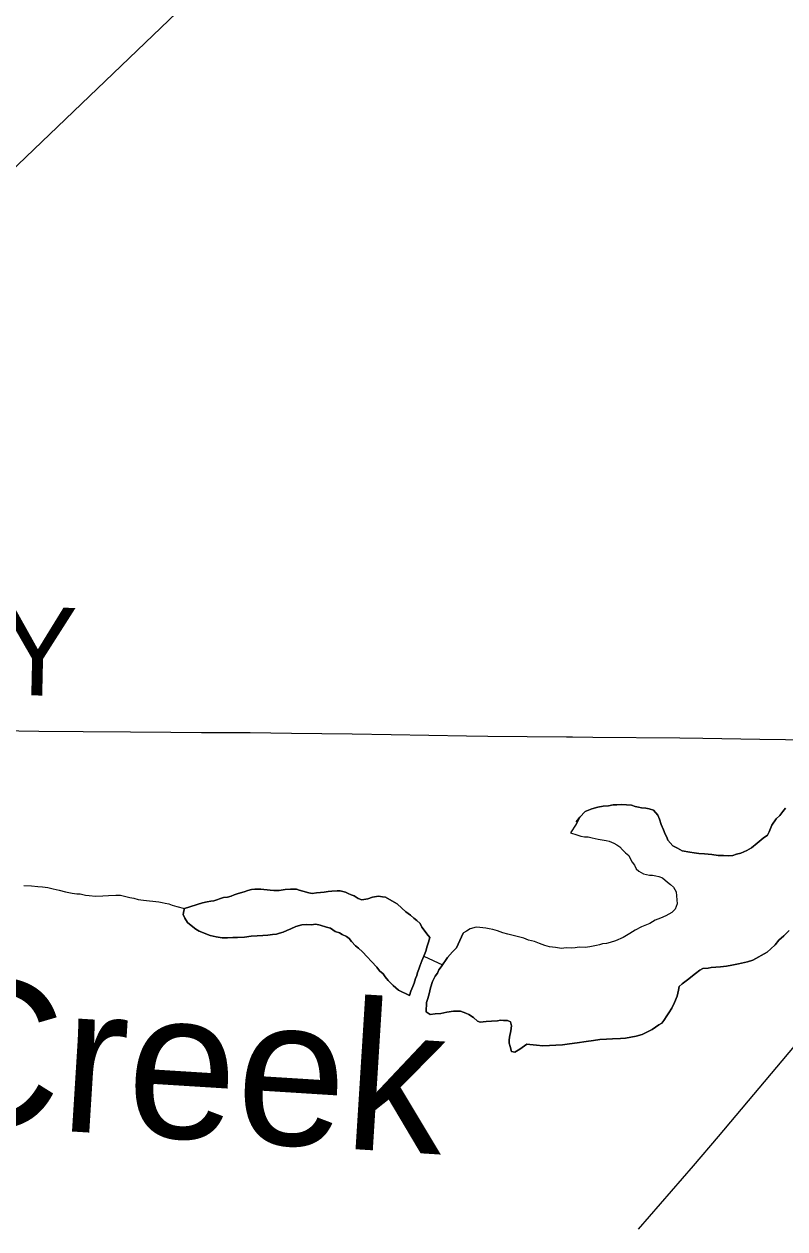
# Model space of a CAD drawing. Extents: x 2.1 to 73.9, y 4 to 26.
# Drawn here: x 47.0527 to 47.2975, y 20.6342 to 21.0218 of the extents above; entities that cross this region are included whole.
import ezdxf

# ---------------------------------------------------------------- set-up
doc = ezdxf.new("R2010")
doc.units = 0
for name, color, linetype in [('GM_X_Minor_Lake', 7, 'Continuous'), ('GM_X_Minor_River', 7, 'Continuous'), ('GM_X_Minor_River_Text', 7, 'Continuous'), ('GM_X_State_Route', 7, 'Continuous'), ('GM_X_Township_Road', 7, 'Continuous'), ('GM_X_Township_Road_Text', 7, 'Continuous')]:
    doc.layers.add(name, color=color, linetype=linetype)

msp = doc.modelspace()

# ---------------------------------------------------------------- linework, layer by layer
at = {"layer": 'GM_X_Minor_Lake'}
for points in [[(47.2977, 20.76959), (47.29691, 20.76847), (47.29591, 20.76718), (47.29473, 20.76607), (47.29333, 20.76403), (47.29251, 20.76196), (47.2919, 20.76084), (47.29054, 20.75994), (47.28858, 20.75829), (47.28682, 20.75683), (47.28527, 20.75593), (47.28334, 20.75504), (47.28199, 20.7547), (47.28084, 20.75436), (47.2795, 20.75421), (47.27779, 20.75427), (47.27608, 20.75433), (47.27399, 20.75459), (47.27171, 20.75486), (47.26981, 20.75492), (47.2683, 20.75516), (47.26697, 20.75539), (47.26451, 20.75586), (47.26301, 20.75667), (47.26151, 20.75748), (47.25986, 20.75924), (47.25951, 20.76021), (47.25897, 20.76118), (47.25844, 20.76253), (47.25773, 20.76426), (47.25722, 20.76599), (47.25669, 20.76734), (47.25522, 20.76891), (47.2539, 20.76933), (47.25276, 20.76956), (47.25143, 20.76961), (47.25048, 20.76983), (47.24935, 20.77006), (47.24822, 20.77047), (47.24499, 20.77077), (47.24347, 20.77063), (47.24232, 20.77067), (47.24079, 20.77034), (47.23907, 20.77021), (47.23735, 20.76989), (47.23543, 20.76938), (47.2333, 20.7685), (47.23153, 20.76666), (47.23034, 20.76517), (47.23153, 20.76666), (47.23032, 20.76441)], [(47.23032, 20.76441), (47.23153, 20.76666), (47.23034, 20.76517), (47.23153, 20.76666), (47.2333, 20.7685), (47.23543, 20.76938), (47.23735, 20.76989), (47.23907, 20.77021), (47.24079, 20.77034), (47.24232, 20.77067), (47.24347, 20.77063), (47.24499, 20.77077), (47.24822, 20.77047), (47.24935, 20.77006), (47.25048, 20.76983), (47.25143, 20.76961), (47.25276, 20.76956), (47.2539, 20.76933), (47.25522, 20.76891), (47.25669, 20.76734), (47.25722, 20.76599), (47.25773, 20.76426), (47.25844, 20.76253), (47.25897, 20.76118), (47.25951, 20.76021), (47.25986, 20.75924), (47.26151, 20.75748), (47.26301, 20.75667), (47.26451, 20.75586), (47.26697, 20.75539), (47.2683, 20.75516), (47.26981, 20.75492), (47.27171, 20.75486), (47.27399, 20.75459), (47.27608, 20.75433), (47.27779, 20.75427), (47.2795, 20.75421), (47.28084, 20.75436), (47.28199, 20.7547), (47.28334, 20.75504), (47.28527, 20.75593), (47.28682, 20.75683), (47.28858, 20.75829), (47.29054, 20.75994), (47.2919, 20.76084), (47.29251, 20.76196), (47.29333, 20.76403), (47.29473, 20.76607), (47.29591, 20.76718), (47.29691, 20.76847), (47.2977, 20.76959)], [(47.23032, 20.76441), (47.22851, 20.76162), (47.23059, 20.76098), (47.23191, 20.76055), (47.23304, 20.76033), (47.23418, 20.76029), (47.23551, 20.76005), (47.23645, 20.75983), (47.2374, 20.75961), (47.23873, 20.75938), (47.24005, 20.75914), (47.241, 20.75892), (47.2425, 20.7583), (47.24343, 20.7577), (47.24437, 20.7571), (47.24529, 20.75612), (47.24621, 20.75513), (47.24732, 20.75434), (47.24786, 20.75318), (47.2484, 20.75221), (47.24913, 20.75123), (47.24966, 20.75007), (47.25059, 20.74928), (47.25209, 20.74847), (47.25398, 20.74803), (47.25493, 20.74799), (47.25606, 20.74777), (47.25701, 20.74754), (47.25814, 20.74713), (47.25981, 20.74574), (47.26073, 20.74495), (47.26166, 20.74416), (47.26256, 20.74261), (47.26282, 20.73879), (47.2622, 20.7371), (47.26121, 20.73599), (47.25927, 20.73491), (47.25754, 20.73421), (47.2558, 20.73351), (47.25405, 20.73243), (47.25135, 20.73137), (47.24941, 20.7303), (47.24766, 20.72921), (47.24553, 20.72795), (47.24302, 20.7269), (47.24129, 20.72638), (47.24014, 20.72604), (47.2388, 20.7259), (47.23783, 20.72555), (47.23688, 20.72539), (47.23477, 20.72489), (47.23324, 20.72475), (47.23134, 20.72481), (47.23, 20.72467), (47.22885, 20.72451), (47.22714, 20.72457), (47.22561, 20.72443), (47.22372, 20.72469), (47.22182, 20.72494), (47.22031, 20.72537), (47.21862, 20.726), (47.21692, 20.72662), (47.21503, 20.72707), (47.21353, 20.72769), (47.21183, 20.72812), (47.21013, 20.72856), (47.20843, 20.729), (47.20673, 20.72944), (47.20504, 20.73006), (47.20353, 20.73049), (47.20239, 20.73072), (47.20126, 20.73095), (47.19936, 20.7312), (47.19822, 20.73124), (47.1963, 20.73073), (47.19513, 20.73001), (47.19416, 20.72947), (47.19397, 20.72929)], [(47.23032, 20.76441), (47.22851, 20.76162), (47.23059, 20.76098), (47.23191, 20.76055), (47.23304, 20.76033), (47.23418, 20.76029), (47.23551, 20.76005), (47.23645, 20.75983), (47.2374, 20.75961), (47.23873, 20.75938), (47.24005, 20.75914), (47.241, 20.75892), (47.2425, 20.7583), (47.24343, 20.7577), (47.24437, 20.7571), (47.24529, 20.75612), (47.24621, 20.75513), (47.24732, 20.75434), (47.24786, 20.75318), (47.2484, 20.75221), (47.24913, 20.75123), (47.24966, 20.75007), (47.25059, 20.74928), (47.25209, 20.74847), (47.25398, 20.74803), (47.25493, 20.74799), (47.25606, 20.74777), (47.25701, 20.74754), (47.25814, 20.74713), (47.25981, 20.74574), (47.26073, 20.74495), (47.26166, 20.74416), (47.26256, 20.74261), (47.26282, 20.73879), (47.2622, 20.7371), (47.26121, 20.73599), (47.25927, 20.73491), (47.25754, 20.73421), (47.2558, 20.73351), (47.25405, 20.73243), (47.25135, 20.73137), (47.24941, 20.7303), (47.24766, 20.72921), (47.24553, 20.72795), (47.24302, 20.7269), (47.24129, 20.72638), (47.24014, 20.72604), (47.2388, 20.7259), (47.23783, 20.72555), (47.23688, 20.72539), (47.23477, 20.72489), (47.23324, 20.72475), (47.23134, 20.72481), (47.23, 20.72467), (47.22885, 20.72451), (47.22714, 20.72457), (47.22561, 20.72443), (47.22372, 20.72469), (47.22182, 20.72494), (47.22031, 20.72537), (47.21862, 20.726), (47.21692, 20.72662), (47.21503, 20.72707), (47.21353, 20.72769), (47.21183, 20.72812), (47.21013, 20.72856), (47.20843, 20.729), (47.20673, 20.72944), (47.20504, 20.73006), (47.20353, 20.73049), (47.20239, 20.73072), (47.20126, 20.73095), (47.19936, 20.7312), (47.19822, 20.73124), (47.1963, 20.73073), (47.19513, 20.73001), (47.19416, 20.72947), (47.19397, 20.72929)], [(47.14207, 20.73197), (47.1436, 20.73211), (47.14512, 20.73206), (47.14664, 20.7322), (47.14797, 20.73196), (47.15004, 20.73132), (47.15136, 20.7309), (47.15286, 20.7299), (47.15417, 20.72948), (47.15511, 20.72887), (47.15642, 20.72826), (47.15735, 20.72766), (47.15808, 20.72668), (47.15937, 20.72531), (47.1603, 20.72452), (47.1616, 20.72333), (47.16307, 20.72176), (47.16454, 20.72019), (47.1662, 20.71842), (47.16711, 20.71725), (47.16822, 20.71626), (47.16895, 20.71529), (47.16987, 20.71411), (47.17153, 20.71254), (47.1732, 20.71096), (47.17676, 20.70932), (47.17719, 20.71064), (47.1778, 20.71214), (47.17822, 20.71327), (47.17865, 20.71477), (47.17906, 20.71571), (47.17928, 20.71665), (47.1797, 20.71778), (47.18011, 20.71872), (47.18073, 20.72041), (47.18135, 20.72191), (47.18198, 20.7236), (47.18241, 20.72511), (47.18283, 20.72643), (47.18326, 20.72794), (47.18235, 20.72911), (47.18143, 20.73028), (47.1807, 20.73125), (47.18017, 20.73241), (47.17905, 20.7334), (47.17813, 20.73419), (47.17702, 20.73518), (47.17553, 20.73618), (47.17423, 20.73737), (47.17275, 20.73875), (47.17182, 20.73935), (47.16901, 20.74096), (47.16806, 20.741), (47.16674, 20.74123), (47.16482, 20.74091), (47.16328, 20.74039), (47.16137, 20.74008), (47.16024, 20.7405), (47.15893, 20.7413), (47.15799, 20.74171), (47.15705, 20.74212), (47.15612, 20.74254), (47.15442, 20.74297), (47.15346, 20.743), (47.15175, 20.74287), (47.1506, 20.74272), (47.14926, 20.74257), (47.14811, 20.74242), (47.14678, 20.74228), (47.14544, 20.74213), (47.1443, 20.74236), (47.14241, 20.7428), (47.14128, 20.74322), (47.14034, 20.74344), (47.13844, 20.7435), (47.13672, 20.74337), (47.1348, 20.74306), (47.13309, 20.74311), (47.13195, 20.74315), (47.12891, 20.74344), (47.12796, 20.74347), (47.12701, 20.74351), (47.12586, 20.74335), (47.12471, 20.74301), (47.12356, 20.74267), (47.1224, 20.74233), (47.12125, 20.74198), (47.12029, 20.74164), (47.11932, 20.74129), (47.11817, 20.74095), (47.11683, 20.7408), (47.11587, 20.74045), (47.11472, 20.74011), (47.11375, 20.73976), (47.1128, 20.7396), (47.11165, 20.73945), (47.11011, 20.73912), (47.10434, 20.73722)], [(47.10434, 20.73722), (47.11011, 20.73912), (47.11165, 20.73945), (47.1128, 20.7396), (47.11375, 20.73976), (47.11472, 20.74011), (47.11587, 20.74045), (47.11683, 20.7408), (47.11817, 20.74095), (47.11932, 20.74129), (47.12029, 20.74164), (47.12125, 20.74198), (47.1224, 20.74233), (47.12356, 20.74267), (47.12471, 20.74301), (47.12586, 20.74335), (47.12701, 20.74351), (47.12796, 20.74347), (47.12891, 20.74344), (47.13195, 20.74315), (47.13309, 20.74311), (47.1348, 20.74306), (47.13672, 20.74337), (47.13844, 20.7435), (47.14034, 20.74344), (47.14128, 20.74322), (47.14241, 20.7428), (47.1443, 20.74236), (47.14544, 20.74213), (47.14678, 20.74228), (47.14811, 20.74242), (47.14926, 20.74257), (47.1506, 20.74272), (47.15175, 20.74287), (47.15346, 20.743), (47.15442, 20.74297), (47.15612, 20.74254), (47.15705, 20.74212), (47.15799, 20.74171), (47.15893, 20.7413), (47.16024, 20.7405), (47.16137, 20.74008), (47.16328, 20.74039), (47.16482, 20.74091), (47.16674, 20.74123), (47.16806, 20.741), (47.16901, 20.74096), (47.17182, 20.73935), (47.17275, 20.73875), (47.17423, 20.73737), (47.17553, 20.73618), (47.17702, 20.73518), (47.17813, 20.73419), (47.17905, 20.7334), (47.18017, 20.73241), (47.1807, 20.73125), (47.18143, 20.73028), (47.18235, 20.72911), (47.18326, 20.72794), (47.18283, 20.72643), (47.18241, 20.72511), (47.18198, 20.7236), (47.18135, 20.72191), (47.18073, 20.72041), (47.18011, 20.71872), (47.1797, 20.71778), (47.17928, 20.71665), (47.17906, 20.71571), (47.17865, 20.71477), (47.17822, 20.71327), (47.1778, 20.71214), (47.17719, 20.71064), (47.17676, 20.70932), (47.1732, 20.71096), (47.17153, 20.71254), (47.16987, 20.71411), (47.16895, 20.71529), (47.16822, 20.71626), (47.16711, 20.71725), (47.1662, 20.71842), (47.16454, 20.72019), (47.16307, 20.72176), (47.1616, 20.72333), (47.1603, 20.72452), (47.15937, 20.72531), (47.15808, 20.72668), (47.15735, 20.72766), (47.15642, 20.72826), (47.15511, 20.72887), (47.15417, 20.72948), (47.15286, 20.7299), (47.15136, 20.7309), (47.15004, 20.73132), (47.14797, 20.73196), (47.14664, 20.7322), (47.14512, 20.73206), (47.1436, 20.73211), (47.14207, 20.73197)], [(47.10434, 20.73722), (47.10413, 20.73647), (47.1039, 20.73534), (47.10443, 20.73418), (47.10534, 20.73281), (47.10645, 20.73183), (47.10794, 20.73063), (47.10906, 20.73003), (47.11263, 20.72858), (47.11452, 20.72813), (47.11642, 20.72788), (47.11813, 20.72782), (47.11985, 20.72796), (47.12137, 20.7279), (47.12366, 20.72802), (47.12576, 20.72833), (47.12767, 20.72846), (47.12958, 20.72858), (47.13111, 20.72872), (47.13264, 20.72886), (47.13398, 20.72901), (47.13494, 20.72935), (47.13609, 20.7297), (47.13725, 20.73023), (47.1386, 20.73075), (47.14015, 20.73146), (47.14207, 20.73197)], [(47.14207, 20.73197), (47.14015, 20.73146), (47.1386, 20.73075), (47.13725, 20.73023), (47.13609, 20.7297), (47.13494, 20.72935), (47.13398, 20.72901), (47.13264, 20.72886), (47.13111, 20.72872), (47.12958, 20.72858), (47.12767, 20.72846), (47.12576, 20.72833), (47.12366, 20.72802), (47.12137, 20.7279), (47.11985, 20.72796), (47.11813, 20.72782), (47.11642, 20.72788), (47.11452, 20.72813), (47.11263, 20.72858), (47.10906, 20.73003), (47.10794, 20.73063), (47.10645, 20.73183), (47.10534, 20.73281), (47.10443, 20.73418), (47.1039, 20.73534), (47.10413, 20.73647), (47.10434, 20.73722)], [(47.18211, 20.704), (47.18342, 20.7032), (47.18495, 20.70334), (47.18686, 20.70347), (47.18878, 20.70397), (47.19088, 20.70428), (47.19183, 20.70425), (47.19317, 20.70421), (47.19486, 20.70358), (47.1958, 20.70317), (47.19729, 20.70217), (47.19858, 20.70098), (47.19953, 20.70076), (47.20144, 20.70089), (47.20316, 20.70102), (47.20506, 20.70115), (47.20602, 20.70131), (47.20697, 20.70127), (47.2083, 20.70123), (47.20924, 20.70082), (47.20958, 20.69948), (47.20934, 20.69796), (47.2089, 20.69588), (47.20886, 20.69493), (47.20883, 20.69398), (47.20918, 20.69283), (47.20951, 20.6913), (47.21065, 20.69107), (47.2122, 20.69197), (47.21453, 20.6936), (47.21549, 20.69357), (47.21757, 20.69331), (47.21966, 20.69305), (47.22176, 20.69317), (47.22386, 20.69329), (47.22595, 20.69341), (47.22825, 20.69372), (47.23073, 20.69402), (47.23361, 20.69449), (47.2359, 20.69479), (47.238, 20.69511), (47.2401, 20.69523), (47.24201, 20.69535), (47.24468, 20.69545), (47.24621, 20.69559), (47.24793, 20.69592), (47.24966, 20.69624), (47.25158, 20.69675), (47.25332, 20.69764), (47.25487, 20.69835), (47.25701, 20.6998), (47.25798, 20.70034), (47.25858, 20.70127), (47.25958, 20.70276), (47.26018, 20.70369), (47.26118, 20.70518), (47.262, 20.70705), (47.26283, 20.70912), (47.26327, 20.711), (47.26349, 20.71214), (47.26448, 20.71306), (47.26623, 20.71433), (47.26877, 20.71634), (47.27014, 20.71743), (47.27111, 20.71797), (47.27283, 20.71811), (47.27378, 20.71826), (47.27531, 20.7184), (47.27684, 20.71854), (47.27875, 20.71867), (47.28047, 20.71899), (47.28258, 20.71949), (47.28546, 20.72016), (47.28719, 20.72067), (47.29184, 20.72318), (47.29302, 20.72428), (47.29439, 20.72557), (47.29558, 20.72705), (47.29715, 20.72852), (47.29892, 20.73017)], [(47.29892, 20.73017), (47.29715, 20.72852), (47.29558, 20.72705), (47.29439, 20.72557), (47.29302, 20.72428), (47.29184, 20.72318), (47.28719, 20.72067), (47.28546, 20.72016), (47.28258, 20.71949), (47.28047, 20.71899), (47.27875, 20.71867), (47.27684, 20.71854), (47.27531, 20.7184), (47.27378, 20.71826), (47.27283, 20.71811), (47.27111, 20.71797), (47.27014, 20.71743), (47.26877, 20.71634), (47.26623, 20.71433), (47.26448, 20.71306), (47.26349, 20.71214), (47.26327, 20.711), (47.26283, 20.70912), (47.262, 20.70705), (47.26118, 20.70518), (47.26018, 20.70369), (47.25958, 20.70276), (47.25858, 20.70127), (47.25798, 20.70034), (47.25701, 20.6998), (47.25487, 20.69835), (47.25332, 20.69764), (47.25158, 20.69675), (47.24966, 20.69624), (47.24793, 20.69592), (47.24621, 20.69559), (47.24468, 20.69545), (47.24201, 20.69535), (47.2401, 20.69523), (47.238, 20.69511), (47.2359, 20.69479), (47.23361, 20.69449), (47.23073, 20.69402), (47.22825, 20.69372), (47.22595, 20.69341), (47.22386, 20.69329), (47.22176, 20.69317), (47.21966, 20.69305), (47.21757, 20.69331), (47.21549, 20.69357), (47.21453, 20.6936), (47.2122, 20.69197), (47.21065, 20.69107), (47.20951, 20.6913), (47.20918, 20.69283), (47.20883, 20.69398), (47.20886, 20.69493), (47.2089, 20.69588), (47.20934, 20.69796), (47.20958, 20.69948), (47.20924, 20.70082), (47.2083, 20.70123), (47.20697, 20.70127), (47.20602, 20.70131), (47.20506, 20.70115), (47.20316, 20.70102), (47.20144, 20.70089), (47.19953, 20.70076), (47.19858, 20.70098), (47.19729, 20.70217), (47.1958, 20.70317), (47.19486, 20.70358), (47.19317, 20.70421), (47.19183, 20.70425), (47.19088, 20.70428), (47.18878, 20.70397), (47.18686, 20.70347), (47.18495, 20.70334), (47.18342, 20.7032), (47.18211, 20.704)], [(47.19397, 20.72929), (47.19191, 20.7246), (47.19054, 20.72332), (47.18896, 20.72147), (47.18836, 20.72054), (47.18756, 20.71942), (47.18696, 20.71849), (47.18617, 20.71757), (47.18575, 20.71644), (47.18496, 20.71551), (47.18414, 20.71383), (47.1835, 20.71176), (47.18306, 20.70987), (47.18263, 20.70836), (47.18221, 20.70705), (47.18211, 20.704)], [(47.18211, 20.704), (47.18221, 20.70705), (47.18263, 20.70836), (47.18306, 20.70987), (47.1835, 20.71176), (47.18414, 20.71383), (47.18496, 20.71551), (47.18575, 20.71644), (47.18617, 20.71757), (47.18696, 20.71849), (47.18756, 20.71942), (47.18836, 20.72054), (47.18896, 20.72147), (47.19054, 20.72332), (47.19191, 20.7246), (47.19397, 20.72929)]]:
    msp.add_lwpolyline(points, dxfattribs=at)
at = {"layer": 'GM_X_Minor_River'}
msp.add_line((47.18135, 20.72191), (47.18733, 20.71919), dxfattribs=at)
for points in [[(46.60122, 20.30202), (46.61067, 20.55521), (47.78988, 21.68452)], [(47.05259, 20.74465), (47.05507, 20.74457), (47.05715, 20.74431), (47.05867, 20.74426), (47.06038, 20.74401), (47.06208, 20.74358), (47.06397, 20.74313), (47.06605, 20.74268), (47.06813, 20.74223), (47.06965, 20.74199), (47.07079, 20.74196)], [(47.07079, 20.74196), (47.07249, 20.74152), (47.07363, 20.74148), (47.07572, 20.74122), (47.078, 20.74133), (47.07991, 20.74146), (47.0822, 20.74157), (47.08372, 20.74152), (47.08542, 20.74109), (47.08675, 20.74085), (47.08807, 20.74062), (47.08939, 20.74019), (47.0911, 20.73995), (47.09603, 20.7394), (47.09717, 20.73917), (47.09811, 20.73895), (47.09925, 20.73872), (47.10038, 20.73831), (47.10189, 20.73787), (47.10434, 20.73722)]]:
    msp.add_lwpolyline(points, dxfattribs=at)
at = {"layer": 'GM_X_State_Route'}
msp.add_lwpolyline([(47.25038, 20.63407), (47.2681, 20.6545), (47.27614, 20.66398), (47.30061, 20.69295)], dxfattribs=at)
at = {"layer": 'GM_X_Township_Road'}
for points in [[(46.86216, 20.79684), (46.86457, 20.79717), (46.8667, 20.79749), (46.86938, 20.79791), (46.87288, 20.79824), (46.87567, 20.79829), (46.88002, 20.79817), (46.94914, 20.79608), (46.95734, 20.79586), (46.96946, 20.79564), (47.00085, 20.79515), (47.03815, 20.79464), (47.05742, 20.79437), (47.07172, 20.79425), (47.08695, 20.79413), (47.09996, 20.79402), (47.10977, 20.79393), (47.12549, 20.79385), (47.13877, 20.79368), (47.15825, 20.79346), (47.17083, 20.79328), (47.19507, 20.79278), (47.2019, 20.79266), (47.22721, 20.79249)], [(47.22721, 20.79249), (47.22924, 20.79247), (47.23577, 20.7924), (47.26372, 20.79214), (47.27118, 20.7921), (47.28951, 20.79175), (47.30598, 20.79148), (47.31312, 20.79142), (47.31622, 20.79141), (47.32088, 20.79137), (47.32897, 20.79136), (47.34015, 20.79124), (47.35103, 20.79114), (47.35724, 20.79106), (47.36621, 20.79077), (47.37103, 20.79061)]]:
    msp.add_lwpolyline(points, dxfattribs=at)

# ---------------------------------------------------------------- texts
at = {"layer": 'GM_X_Minor_River_Text'}
msp.add_text('Creek', height=0.047372, rotation=356.419, dxfattribs=at).set_placement((47.01808, 20.66867))
at = {"layer": 'GM_X_Township_Road_Text'}
msp.add_text('CROMLEY', height=0.028409, rotation=358.732, dxfattribs=at).set_placement((46.88165, 20.80968))

doc.saveas('drawing.dxf')
